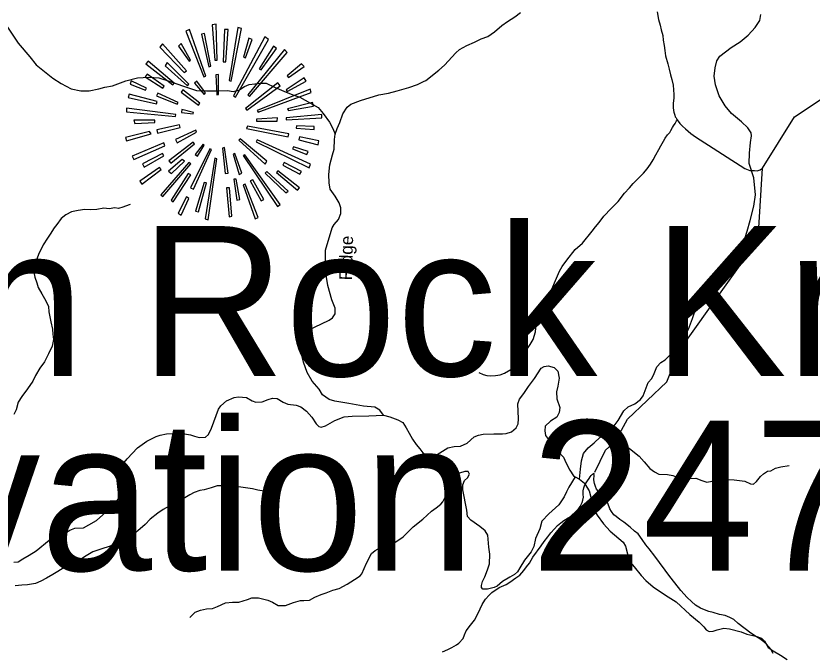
# Model space of a CAD drawing. Extents: x 1159738 to 1321356, y 736314 to 882035.
# Drawn here: x 1233635 to 1238308, y 863595 to 867355 of the extents above; entities that cross this region are included whole.
import ezdxf

# ---------------------------------------------------------------- set-up
doc = ezdxf.new("R2010")
doc.units = 0
for name, color, linetype in [('Exist Geographical Mountain Summit CELL', 7, 'Continuous'), ('Exist Geographical Mountain Summit Elevation Number Label', 7, 'Continuous'), ('Exist Geographical Mountain Summit Label', 7, 'Continuous'), ('Exist Hydrographic Misc Water Feature', 7, 'Continuous'), ('Exist Road Non-System Type 51', 7, 'Continuous'), ('Exist Road Non-System Type 51 Label', 7, 'Continuous')]:
    doc.layers.add(name, color=color, linetype=linetype)

msp = doc.modelspace()

# ---------------------------------------------------------------- linework, layer by layer
at = {"layer": 'Exist Geographical Mountain Summit CELL'}
for points in [[(1234787.6, 867302.2), (1234803.7, 867094.3), (1234816.6, 867095.9), (1234811, 867306.5)], [(1234899.5, 866972.2), (1234959.1, 867280.4), (1234937.2, 867287.6), (1234886.4, 866975.3)], [(1234633.3, 867264.6), (1234738.1, 866997), (1234749.8, 867001.2), (1234653.8, 867274.7)], [(1234768.7, 867056.6), (1234778.8, 867059.5), (1234742.6, 867251.3), (1234725.1, 867246.9)], [(1234851.6, 867085.8), (1234867.3, 867085.8), (1234881.9, 867274.7), (1234860.1, 867274.7)], [(1234479.3, 867171.5), (1234623.2, 867021.7), (1234636.5, 867031.8), (1234495.5, 867190.4)], [(1234589.7, 867177.3), (1234652.2, 867090.1), (1234659.6, 867095.9), (1234605.9, 867193.3)], [(1234912.5, 866885.1), (1234924.2, 866877.9), (1235118.9, 867216.4), (1235097.1, 867231.1)], [(1234970.5, 867113.2), (1234983.8, 867108.7), (1235021.6, 867216.4), (1235002.7, 867223.6)], [(1234996.8, 866890.8), (1235005.6, 866882.2), (1235227.9, 867139.3), (1235211.9, 867158.4)], [(1235146.6, 867177.3), (1235062.3, 867043.5), (1235074, 867039), (1235163.9, 867164.3)], [(1234398, 867072.5), (1234556.4, 866950.4), (1234565.2, 866959.2), (1234412.5, 867090.1)], [(1234511.2, 867060.8), (1234642.1, 866944.7), (1234650.9, 866953.3), (1234522.9, 867081.3)], [(1235227.9, 867002.8), (1235235.3, 866992.7), (1235326.8, 867057.9), (1235312.2, 867072.5)], [(1234393.6, 866997), (1234496.8, 866931.5), (1234505.6, 866941.9), (1234405.2, 867012.9)], [(1234809.4, 867008.7), (1234815, 866892.3), (1234825.4, 866893.6), (1234825.4, 867010)], [(1234306.5, 866953.3), (1234396.4, 866918.5), (1234400.9, 866930.2), (1234312.3, 866973.8)], [(1234684.4, 866959.2), (1234739.7, 866893.6), (1234748.2, 866902.4), (1234697.4, 866970.9)], [(1234983.8, 866810.9), (1234991, 866800.8), (1235185.7, 866944.7), (1235172.8, 866962.1)], [(1235227.9, 866911.3), (1235338.3, 866970.9), (1235326.8, 866991.1), (1235222.3, 866921.4)], [(1234605.9, 866906.9), (1234706.2, 866831.1), (1234714.7, 866842.8), (1234616, 866919.8)], [(1235051.9, 866799.4), (1235056.4, 866790.4), (1235368.9, 866905.2), (1235361.7, 866924.2)], [(1234294.8, 866876.3), (1234460.4, 866838.4), (1234464.9, 866851.6), (1234299.3, 866895.2)], [(1234460.4, 866885.1), (1234582.5, 866837.2), (1234587, 866845.7), (1234469.3, 866901.2)], [(1234284.4, 866792), (1234572.4, 866764.3), (1234573.7, 866776), (1234284.4, 866812.2)], [(1235235.3, 866799.4), (1235382.2, 866825.5), (1235376.3, 866847.3), (1235229.5, 866808.2)], [(1234607.2, 866787.7), (1234675.6, 866778.9), (1234677.2, 866787.7), (1234610.2, 866805)], [(1235220.7, 866744.1), (1235430.1, 866757.1), (1235431.4, 866776), (1235222.3, 866757.1)], [(1234332.8, 866722.3), (1234451.6, 866728.1), (1234451.6, 866742.5), (1234328.3, 866742.5)], [(1235047.9, 866748.6), (1235047.9, 866736.9), (1235168.4, 866736.9), (1235171.2, 866757.1)], [(1234278.8, 866640.9), (1234284.4, 866620.4), (1234428.6, 866662.7), (1234419.8, 866675.7)], [(1234462, 866686.1), (1234466.2, 866667), (1234598.7, 866700.5), (1234595.8, 866715.1)], [(1234572.4, 866629.2), (1234581.2, 866610.3), (1234696.1, 866671.2), (1234691.8, 866684.5)], [(1234989.4, 866693.3), (1235232.4, 866645.4), (1235236.8, 866662.7), (1234993.9, 866707.7)], [(1235280.3, 866696.2), (1235386.4, 866687.2), (1235386.4, 866704.7), (1235281.9, 866709)], [(1234944.7, 866624.9), (1235098.7, 866483.8), (1235108.8, 866501.2), (1234951.9, 866633.7)], [(1235044.7, 866614.8), (1235357.4, 866462), (1235364.6, 866483.8), (1235050.8, 866626.3)], [(1235296.5, 866627.6), (1235409.6, 866598.6), (1235412.5, 866620.4), (1235300.5, 866645.4)], [(1234317.9, 866530.2), (1234328.3, 866511.6), (1234509.9, 866591.4), (1234504, 866610.3)], [(1234533, 866504.3), (1234544.7, 866489.5), (1234682.8, 866603.1), (1234675.6, 866613.2)], [(1234687.3, 866541.9), (1234700.3, 866530.2), (1234740.9, 866595.7), (1234733.6, 866601.5)], [(1234847.2, 866578.4), (1234863, 866430.3), (1234880.6, 866431.4), (1234860.1, 866581.3)], [(1235258.5, 866574.1), (1235342.8, 866541.9), (1235350, 866559.5), (1235264.3, 866586.9)], [(1234387.9, 866466.5), (1234504, 866533.3), (1234495.5, 866547.8), (1234379.1, 866486.7)], [(1234659.6, 866344.4), (1234677.2, 866337.2), (1234783.2, 866570.9), (1234773.1, 866574.1)], [(1234911.2, 866543.5), (1234946, 866424.2), (1234962, 866431.4), (1234919.7, 866547.8)], [(1234969.2, 866534.6), (1235171.2, 866235.3), (1235185.7, 866246.8), (1234979.3, 866539)], [(1234486.7, 866305), (1234498.2, 866294.9), (1234661.2, 866485.4), (1234649.5, 866493.9)], [(1234547.9, 866430.3), (1234624.8, 866502.7), (1234611.5, 866511.6), (1234530.1, 866443.1)], [(1234745.3, 866162.7), (1234764.2, 866158.2), (1234815, 866515.6), (1234802.1, 866518.9)], [(1235201.8, 866478.2), (1235302.1, 866425.8), (1235312.2, 866440.4), (1235210.6, 866493.9)], [(1234363, 866383.5), (1234374.6, 866367.5), (1234488.2, 866451.9), (1234477.7, 866464.9)], [(1235098.7, 866431.4), (1235219.1, 866315.1), (1235232.4, 866325.5), (1235107.5, 866441.5)], [(1235165.5, 866434.3), (1235287.5, 866331.1), (1235300.5, 866345.7), (1235172.8, 866444.7)], [(1234646.6, 866430.3), (1234546.3, 866273.1), (1234559.1, 866263), (1234662.6, 866421.3)], [(1234950.3, 866277.4), (1234928.5, 866396.8), (1234915.4, 866396.8), (1234933, 866273.1)], [(1235011.2, 866386.4), (1235075.3, 866268.6), (1235091.5, 866277.4), (1235026.1, 866392.3)], [(1234706.2, 866203.4), (1234754.1, 866374.7), (1234739.7, 866376.3), (1234688.6, 866207.4)], [(1234969.2, 866363.3), (1235039.1, 866164), (1235056.4, 866171.2), (1234980.9, 866366.2)], [(1234871.8, 866344.4), (1234886.4, 866174.4), (1234902.4, 866178.4), (1234889.1, 866344.4)], [(1234587, 866196.1), (1234605.9, 866184.5), (1234649.5, 866283.2), (1234636.5, 866292)]]:
    msp.add_lwpolyline(points, close=True, dxfattribs=at)
at = {"layer": 'Exist Hydrographic Misc Water Feature'}
for points in [[(1237033.4, 864675.3), (1237095.3, 864805.3), (1237155.4, 864856.7), (1237225.3, 864986.6), (1237455.4, 865205.2), (1237527.4, 865387.6), (1237959.3, 865992.8), (1237996.3, 866110.3), (1238017.8, 866461.1), (1238204.3, 866762.5), (1238673, 867074.2), (1238742.1, 867149), (1238703.3, 867333.6), (1238615.4, 867492.9), (1238678.3, 867652.6), (1238805.3, 867732.1), (1239392.3, 867848.4), (1239536.4, 867937.4), (1239716.3, 868150.4), (1239965.3, 868102.8), (1240326.3, 868167.8), (1240502.4, 868236.5), (1240605.3, 868336.2)], [(1237399.1, 867379.7), (1237406, 867333.5), (1237417, 867301.2), (1237422.3, 867273.1), (1237431.6, 867240.8)], [(1237431.6, 867240.8), (1237434.8, 867212.7), (1237439.9, 867180.5), (1237443.2, 867152.4), (1237448.4, 867120.3), (1237461.2, 867073.9), (1237470.5, 867041.6), (1237477.5, 867009.4), (1237484.8, 866981.2), (1237492.1, 866949), (1237496.6, 866892.8), (1237496.1, 866872.9), (1237493.2, 866841), (1237492.6, 866817), (1237494.2, 866798.8), (1237497.9, 866788.8), (1237503.5, 866772.6), (1237505.2, 866762.5), (1237511.1, 866756.4), (1237516.8, 866744.3)], [(1236351.7, 865261.2), (1236377.4, 865248.6), (1236399.4, 865242.1), (1236423.4, 865241.4), (1236449.3, 865242.7), (1236477.5, 865246), (1236503.7, 865257.4), (1236540.3, 865278.4), (1236556.7, 865292), (1236577.4, 865315.5), (1236608.4, 865358.8), (1236633.4, 865396.1), (1236654.2, 865425.5), (1236671, 865455.1), (1236684.1, 865498.8), (1236689.3, 865544.7), (1236704.1, 865576.3), (1236723.4, 865623.9), (1236738.2, 865657.5), (1236759.5, 865707), (1236770.2, 865730.8), (1236787.1, 865764.3), (1236802, 865800), (1236814.7, 865827.7), (1236825.5, 865855.4), (1236842.1, 865883.1), (1236869, 865920.4), (1236918.7, 865983.1), (1236961.7, 866020), (1237017.6, 866090.7), (1237036.2, 866116.2), (1237058.9, 866141.6), (1237086, 866179), (1237129, 866223.9), (1237170.2, 866264.9), (1237207.5, 866313.9), (1237236.3, 866345.2), (1237258.9, 866370.6), (1237289.8, 866401.9), (1237318.6, 866431.1), (1237341.2, 866456.6), (1237359.9, 866484.1), (1237376.5, 866509.7), (1237391.4, 866539.3), (1237408.2, 866570.9), (1237420.8, 866592.7), (1237435.6, 866620.2), (1237446, 866636), (1237460.4, 866655.6), (1237472.8, 866669.3), (1237479.1, 866681.2), (1237489.5, 866699), (1237495.8, 866708.7), (1237504.2, 866722.6), (1237512.6, 866738.3), (1237516.8, 866744.3)], [(1237516.8, 866744.3), (1237532.2, 866723.8), (1237547.9, 866707.5), (1237565.5, 866691), (1237596.9, 866664.1), (1237624.3, 866645.4), (1237913.7, 866457.8), (1237943.4, 866447.1), (1237969.5, 866446.3), (1237985.4, 866445.9), (1238003.6, 866451.5), (1238017.8, 866461.1)], [(1234305.7, 866246.6), (1234279.4, 866237.4), (1234263.3, 866231.8), (1234237.2, 866224.4), (1234215.2, 866226.9), (1234183.1, 866221.8), (1234151.2, 866226.6), (1234110.8, 866217.6), (1234074.8, 866216.6), (1234040.8, 866217.5), (1234000.7, 866212.5), (1233962.4, 866203.5), (1233927.9, 866186.3), (1233901.3, 866165), (1233876.4, 866129.6), (1233859.9, 866110.1), (1233836.9, 866072.6), (1233820.3, 866049.1), (1233795.3, 866009.7), (1233767.8, 865954.3), (1233748.5, 865900.8), (1233739.4, 865860.9), (1233746.4, 865820.7), (1233757.6, 865786.5), (1233766.8, 865760.2), (1233787.8, 865721.7), (1233810.8, 865681), (1233826.1, 865648.6), (1233829.1, 865616.5), (1233839.7, 865558.2), (1233850.6, 865515.9), (1233851.8, 865485.9), (1233855.1, 865453.7), (1233848.1, 865415.9), (1233826.8, 865370.4), (1233803.6, 865323), (1233776.5, 865285.7), (1233749.5, 865242.3), (1233734.7, 865210.6), (1233703.4, 865165.5), (1233670.3, 865120.3), (1233649.4, 865086.7), (1233636.2, 865041.1), (1233623.5, 865013.3)], [(1236139.4, 863619.6), (1236169.7, 863632.8), (1236194, 863646.2), (1236220.5, 863661.5), (1236234.7, 863671.2), (1236259.5, 863698.5), (1236268, 863720.3), (1236278.6, 863744.1), (1236303.5, 863777.5), (1236326.3, 863806.9), (1236345.1, 863838.5), (1236360, 863872), (1236372.6, 863897.8), (1236387.4, 863923.4), (1236391.5, 863929.3), (1236412.1, 863952.8), (1236428.5, 863968.4), (1236471.2, 863997.3), (1236513.8, 864016.2), (1236534.1, 864029.7), (1236568.8, 864054.8), (1236593.2, 864070.2), (1236616, 864097.7), (1236632.5, 864119.2), (1236649.1, 864140.8), (1236670, 864176.2), (1236717.7, 864243.1), (1236736.5, 864268.6), (1236757.3, 864296.2), (1236775.7, 864319.7), (1236796.3, 864343.1), (1236815, 864362.7), (1236833.4, 864378.2), (1236851.7, 864391.7), (1236876.1, 864407.1), (1236890.4, 864414.8), (1236908.7, 864428.3), (1236921, 864440), (1236935.4, 864455.6), (1236947.9, 864473.3), (1236958.4, 864497.1), (1236962.9, 864511), (1236967.4, 864528.8), (1236965.7, 864544.9), (1236964.3, 864565), (1236968.7, 864582.8), (1236975.3, 864600.7), (1236989.7, 864624.4), (1237000.1, 864638.1), (1237006.3, 864647.9), (1237012.6, 864655.7), (1237018.8, 864663.6), (1237029, 864669.4)], [(1238080.4, 863609.6), (1238067.1, 863635.9), (1238041.7, 863664.6), (1238026.1, 863679), (1238002.6, 863695.6), (1237982.9, 863708.2), (1237949.4, 863729), (1237874.9, 863786.9), (1237849.4, 863809.7), (1237825.8, 863822.3), (1237798, 863833), (1237764.1, 863839.8), (1237728.4, 863850.8), (1237702.5, 863857.5), (1237676.7, 863866.2), (1237653.1, 863876.7), (1237623.4, 863893.6), (1237600.1, 863916.1), (1237574.5, 863938.9), (1237537.6, 863979.8), (1237502.8, 864024.7), (1237473.6, 864061.5), (1237384.6, 864181.9), (1237351.7, 864224.8), (1237332.4, 864249.3), (1237311.1, 864279.9), (1237288, 864312.5), (1237266.3, 864329), (1237241, 864351.7), (1237203.6, 864380.7), (1237180.1, 864397.3), (1237158.5, 864413.9), (1237144.7, 864424.2), (1237131.2, 864444.6), (1237121.7, 864460.8), (1237110.5, 864493.1), (1237095.1, 864519.6), (1237073.8, 864544.2), (1237054.2, 864562.6), (1237042.6, 864574.9), (1237037, 864591), (1237031.4, 864609.3), (1237028, 864629.4), (1237028.8, 864657.4), (1237026.8, 864663.4), (1237029, 864669.4)], [(1235186.5, 864544.8), (1235138.7, 864554), (1235104.9, 864560.9), (1235055, 864570.2), (1235023.3, 864577), (1234941.4, 864589.1), (1234885.6, 864596.6), (1234845.6, 864595.5), (1234817.5, 864594.3), (1234781.2, 864583.2), (1234741, 864572.3), (1234714.8, 864566.9), (1234682.5, 864555.8), (1234656.1, 864542.4), (1234627.6, 864525.2), (1234582.8, 864496.3), (1234538.3, 864477.4), (1234499.8, 864456.4), (1234469.2, 864435.2), (1234424.2, 864398.3), (1234393.3, 864367.1), (1234364.7, 864341.8), (1234327.8, 864310.7), (1234289.2, 864283.8), (1234262.8, 864272.4), (1234228.4, 864255.3), (1234181.9, 864238.4), (1234139.6, 864225.5), (1234087.1, 864206.9), (1234048.4, 864183.9), (1234013.8, 864162.8), (1233963, 864136), (1233926.7, 864118.9), (1233851.5, 864074.9), (1233814.9, 864051.9), (1233782.4, 864034.6), (1233750.1, 864021.4), (1233703.8, 864012.6), (1233669.7, 864011.5), (1233631.6, 864008.5)]]:
    msp.add_lwpolyline(points, dxfattribs=at)
at = {"layer": 'Exist Road Non-System Type 51'}
for points in [[(1235793.3, 865010.5), (1235770.5, 865038.6), (1235742.8, 865056.1), (1235675.9, 865063.4), (1235588.6, 865077.9), (1235507.1, 865092.5), (1235473.6, 865102.7), (1235435.7, 865130.4), (1235415.4, 865162.4), (1235374.6, 865209), (1235344, 865260), (1235323.7, 865321.2), (1235304.7, 865401.3), (1235304.7, 865442.1), (1235310.6, 865469.8), (1235328, 865491.6), (1235361.5, 865513.4), (1235387.7, 865526.6), (1235473.6, 865567.3), (1235493.9, 865581.1), (1235508.4, 865604.4), (1235508.4, 865637.9), (1235489.5, 865687.4), (1235466.2, 865771.9), (1235451.7, 865856.4), (1235451.7, 865978.7), (1235492.4, 866110.4), (1235504.1, 866130.8), (1235528.8, 866158.5), (1235543.4, 866193.5), (1235543.4, 866228.4), (1235533.2, 866257.6), (1235509.9, 866296.9), (1235479.3, 866337.7), (1235473.5, 866374.1), (1235472, 866423.6), (1235477.9, 866480.4), (1235493.9, 866538.7), (1235504.1, 866572.6), (1235505.6, 866629.4), (1235510, 866660), (1235521.6, 866693.5), (1235536.2, 866728.5), (1235553.6, 866779.4), (1235579.8, 866818.8), (1235601.6, 866836.2), (1235658.4, 866858.1), (1235764.7, 866891.6), (1235822.9, 866901.8), (1235872.4, 866914.9), (1235940.8, 866935.3), (1235991.7, 866952.8), (1236026.7, 866968.8), (1236041.2, 866976.1), (1236118.3, 867037.2), (1236151.1, 867065.6), (1236216.6, 867138.4), (1236239.8, 867157.4), (1236282.1, 867182.1), (1236327.2, 867201.1), (1236366.5, 867220), (1236405.8, 867233.1), (1236445.1, 867260.8), (1236487.3, 867298.7), (1236520.8, 867322), (1236564.4, 867349.6), (1236596.4, 867375.9)], [(1236944, 864634.3), (1236948.3, 864692.5), (1236954.2, 864742), (1236967.3, 864784.3), (1236993.5, 864817.8), (1237028.4, 864846.9), (1237064.8, 864880.4), (1237104.1, 864903.7), (1237140.5, 864938.7), (1237169.6, 864978), (1237203, 865036.3), (1237229.2, 865058.1), (1237267.1, 865077), (1237300.6, 865101.8), (1237316.6, 865123.7), (1237346.9, 865201.6), (1237368.7, 865224.9), (1237381.8, 865255.5), (1237396.4, 865294.8), (1237419.7, 865319.6), (1237445.9, 865335.6), (1237476.5, 865366.2), (1237520.1, 865418.6), (1237562.3, 865476.9), (1237583.9, 865514.2), (1237605.7, 865578.3), (1237642.1, 865686.1), (1237658.1, 865726.9), (1237684.3, 865766.2), (1237728, 865820.1), (1237793.5, 865871.1), (1237833.8, 865905), (1237860, 865932.7), (1237883.3, 865966.2), (1237903.6, 866015.7), (1237926.9, 866091.4), (1237945.9, 866154.1), (1237966.2, 866237.1), (1237976.4, 866304.1), (1237966.2, 866404.6), (1237940, 866487.6), (1237941.5, 866549.4), (1237947.3, 866612), (1237953.2, 866649.9), (1237951.7, 866668.8), (1237931.3, 866697.9), (1237894.9, 866732.9), (1237835.3, 866781), (1237797.4, 866827.6), (1237762.5, 866885.8), (1237740.7, 866949.9), (1237733.4, 867000.9), (1237739.2, 867049), (1237749.4, 867091.2), (1237766.9, 867119.1), (1237833.8, 867168.7), (1237886.2, 867202.2), (1237932.8, 867241.5), (1237973.6, 867286.6), (1238001.2, 867328.9), (1238007, 867362.4)], [(1233587, 867288.3), (1233648.3, 867195.6), (1233716.4, 867115.2), (1233754.6, 867067.5), (1233852.6, 866989.8), (1233901.4, 866957.6), (1233960, 866926.2), (1234017.2, 866915.3), (1234066.2, 866914), (1234122.1, 866927.6), (1234157.5, 866935.8), (1234202.5, 866944), (1234280.1, 866973.9), (1234348.2, 866991.7), (1234416.3, 866995.8), (1234473.5, 866990.3), (1234540.3, 866969.9), (1234619.3, 866942.6), (1234696.2, 866916.8), (1234753.4, 866914.1), (1234825.6, 866915.4), (1234877.3, 866916.8), (1234910, 866910), (1234944.1, 866918.2), (1234976.8, 866941.3), (1235004, 866952.2), (1235070.8, 866959.1), (1235104.8, 866960.4), (1235153.9, 866935.9), (1235208.4, 866912.7), (1235260.1, 866890.9), (1235301, 866877.3), (1235410, 866817.3), (1235438.6, 866781.8), (1235476.7, 866730), (1235495.4, 866693.6), (1235510, 866660)], [(1236053.9, 864772.1), (1236083, 864775.5), (1236107.7, 864778.4), (1236170.3, 864819.1), (1236208.2, 864825), (1236244.5, 864827.9), (1236283.8, 864845.4), (1236324.6, 864881.8), (1236350.8, 864892), (1236378.4, 864897.8), (1236439.6, 864900.7), (1236492, 864900.7), (1236513.8, 864902.2), (1236544.4, 864912.4), (1236572, 864935.7), (1236583.7, 864959), (1236585.1, 864988.1), (1236582.2, 865077), (1236591, 865104.6), (1236615.7, 865138.1), (1236643.3, 865177.5), (1236679.1, 865226.3), (1236718.4, 865286), (1236735.9, 865296.2), (1236759.2, 865299.1), (1236794.1, 865290.4), (1236815.9, 865268.5), (1236824.7, 865227.7), (1236815.9, 865181.1), (1236808.7, 865147.6), (1236810.1, 865106.8), (1236827.6, 865054.4), (1236824.7, 865025.3), (1236810.1, 864997.6), (1236772.3, 864974.3), (1236741.7, 864945.2), (1236740.2, 864918.9), (1236743.2, 864891.3), (1236789.7, 864828), (1236817.3, 864797.4), (1236849.4, 864762.4), (1236865.4, 864727.5), (1236887.2, 864686.7), (1236907.6, 864654.6), (1236917.8, 864647.4), (1236944, 864634.3)], [(1233623, 864146.1), (1233649.1, 864149.4), (1233676.9, 864165.7), (1233712.8, 864188.6), (1233753.7, 864213.1), (1233829.8, 864275.2), (1233854.3, 864286.7), (1233882.1, 864289.9), (1233908.2, 864309.5), (1233952.3, 864334.1), (1233981.7, 864345.5), (1234032.4, 864348.8), (1234063.4, 864365.1), (1234107.5, 864391.3), (1234181, 864456.7), (1234218.6, 864495.9), (1234236.6, 864518.8), (1234238.2, 864556.4), (1234228.4, 864643.1), (1234231.7, 864665.9), (1234251.3, 864708.4), (1234288.9, 864754.2), (1234349.3, 864818), (1234403.2, 864857.2), (1234457.7, 864884.7), (1234482.2, 864892.8), (1234519.8, 864899.4), (1234560.6, 864902.7), (1234603.1, 864904.3), (1234660.3, 864894.5), (1234683.2, 864886.3), (1234710.9, 864878.1), (1234748.5, 864881.4), (1234766.5, 864896.1), (1234782.8, 864933.7), (1234823.6, 865044.9), (1234838.4, 865064.5), (1234871, 865093.9), (1234916.8, 865113.5), (1234941.3, 865118.5), (1234988.6, 865113.5), (1235023, 865093.9), (1235044.2, 865085.8), (1235080.1, 865087.4), (1235116.1, 865102.1), (1235142.2, 865110.3), (1235168.3, 865107), (1235204.3, 865085.8), (1235232.1, 865074.3), (1235279.4, 865069.4), (1235307.2, 865058), (1235341.5, 865033.4), (1235372.6, 864999.1), (1235397.1, 864958.2), (1235413.4, 864943.5), (1235426.5, 864940.3)], [(1235426.5, 864940.3), (1235452.6, 864946.8), (1235506.5, 864979.5), (1235563, 865000.7), (1235608.7, 865003.9), (1235706.7, 865005.6), (1235793.3, 865010.5)], [(1235793.3, 865010.5), (1235829.8, 865000.7), (1235876.4, 864981.8), (1235905.5, 864967.2), (1235925.8, 864935.2), (1235943.3, 864904.6), (1235962.2, 864868.2), (1235984.1, 864837.6), (1236005.9, 864811.4), (1236023.4, 864788.1), (1236053.9, 864772.1)], [(1237104.1, 864903.7), (1237125.4, 864884.9), (1237177.7, 864855.8), (1237236, 864813.5), (1237292.7, 864768.4), (1237323.3, 864736.3), (1237356.8, 864697), (1237384.4, 864678.1), (1237409.2, 864663.5), (1237460.1, 864662.1), (1237490.7, 864654.8), (1237521.2, 864644.6), (1237570.7, 864637.3), (1237626, 864640.2), (1237661, 864627.1), (1237690.1, 864616.9), (1237722.1, 864622.7), (1237746.8, 864632.9), (1237784.7, 864634.4), (1237851.6, 864630), (1237912.8, 864622.7), (1237947.7, 864606.7), (1237963.7, 864605.3), (1237981.2, 864619.8), (1238005.9, 864650.4), (1238023.4, 864665), (1238046.7, 864681), (1238067.1, 864683.9), (1238093.3, 864698.5), (1238125.3, 864707.2), (1238174.8, 864714.5)], [(1236917.8, 864647.4), (1236881, 864586.5), (1236866.4, 864560.3), (1236853.3, 864529.7), (1236822.7, 864483.1), (1236763.1, 864430.6), (1236722.3, 864386.9), (1236710.7, 864341.8), (1236684.5, 864285), (1236674.3, 864238.4), (1236659.7, 864207.8), (1236620.9, 864159.3), (1236593.2, 864112.7), (1236578.7, 864089.4), (1236561.2, 864073.4), (1236533.5, 864058.8), (1236491.3, 864032.6), (1236460.8, 864006.4), (1236441.8, 863997.7), (1236402.5, 863988.9), (1236376.3, 863988.9), (1236367.6, 863997.7), (1236367.6, 864009.3), (1236373.4, 864032.6), (1236388, 864060.3), (1236404, 864102.5), (1236415.6, 864137.5), (1236417.1, 864194.3), (1236411.3, 864235.1), (1236404.3, 864305.8), (1236389.8, 864330.5), (1236357.7, 864355.3), (1236305.3, 864393.1), (1236285, 864415), (1236282, 864451.4), (1236258.8, 864572.3), (1236258.8, 864600), (1236268.9, 864626.2), (1236286.4, 864642.2), (1236298.1, 864662.6), (1236289.3, 864680.1), (1236270.4, 864678.6), (1236239.8, 864669.9), (1236207.8, 864658.2), (1236187.4, 864655.3), (1236155.4, 864671.3), (1236127.8, 864694.6), (1236082.6, 864716.5), (1236060.8, 864728.1), (1236049.2, 864744.2), (1236053.9, 864772.1)], [(1234656, 863822.4), (1234687, 863853.4), (1234718, 863864.6), (1234754.5, 863871.7), (1234788.3, 863874.5), (1234819.3, 863885.7), (1234865.7, 863908.3), (1234906.5, 863912.5), (1234944.5, 863911.1), (1234993.8, 863928), (1235020.5, 863937.8), (1235058.5, 863936.4), (1235113.4, 863923.8), (1235141.5, 863912.5), (1235175.3, 863892.8), (1235217.5, 863891.4), (1235263.9, 863909.7), (1235304.8, 863920.9), (1235325.9, 863922.4), (1235358.2, 863923.8), (1235389.2, 863940.7), (1235427.2, 863957.6), (1235456.7, 863967.4), (1235496.1, 863981.5), (1235532.7, 863991.4), (1235580.6, 864016.7), (1235622.8, 864044.9), (1235655.1, 864066), (1235665, 864077.3), (1235693.1, 864140.6), (1235722.7, 864197), (1235743.8, 864215.3), (1235761.3, 864224.4), (1235788, 864228.6), (1235809.1, 864230), (1235830.2, 864237.1), (1235852.7, 864258.2), (1235909, 864294.8), (1235966.7, 864353.9), (1236023, 864399), (1236075.1, 864446.9), (1236101.8, 864466.6), (1236130, 864487.7), (1236141.2, 864500.4), (1236159.5, 864535.6), (1236176.4, 864600.4), (1236183.4, 864637), (1236187.4, 864655.3)], [(1236944, 864634.3), (1236973, 864611.3), (1236986.1, 864588), (1237000.7, 864564.7), (1237010.8, 864521), (1237029.8, 864452.6), (1237047.2, 864422), (1237083.6, 864372.4), (1237122.9, 864328.8), (1237198.6, 864263.2), (1237213.2, 864241.4), (1237226.3, 864187.5), (1237231.8, 864159.2), (1237263.8, 864119.8), (1237304.5, 864068.9), (1237332.2, 864038.3), (1237375.9, 864001.9), (1237423.9, 863968.4), (1237464.6, 863942.1), (1237511.2, 863913), (1237591.3, 863838.7), (1237645.1, 863795), (1237672.8, 863767.3), (1237687.3, 863748.4), (1237704.8, 863739.7), (1237728.1, 863741.1), (1237751.4, 863749.9), (1237790.7, 863758.6), (1237822.7, 863754.2), (1237892.6, 863736.8), (1237926, 863723.7), (1237978.4, 863712), (1238011, 863699.7), (1238029.9, 863682.2), (1238050.3, 863645.8), (1238079.4, 863625.4), (1238123.1, 863600.6), (1238162.4, 863574.4)]]:
    msp.add_lwpolyline(points, dxfattribs=at)

# ---------------------------------------------------------------- texts
at = {"layer": 'Exist Geographical Mountain Summit Elevation Number Label'}
msp.add_text('Elevation 2477', height=880, dxfattribs=at).set_placement((1231490, 864097.5))
at = {"layer": 'Exist Geographical Mountain Summit Label'}
msp.add_text('Raven Rock Knob', height=880, dxfattribs=at).set_placement((1230637, 865240.6))
at = {"layer": 'Exist Road Non-System Type 51 Label'}
msp.add_text('Ridge', height=75, rotation=88.53, dxfattribs=at).set_placement((1235608, 865801.4))

doc.saveas('drawing.dxf')
